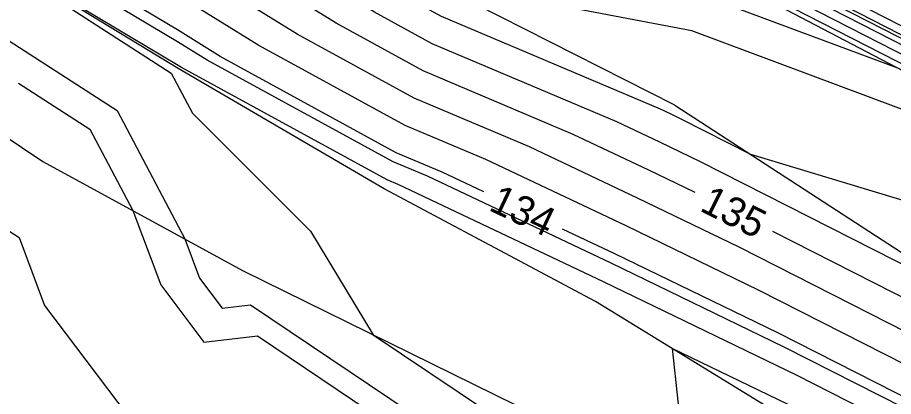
# Model space of a CAD drawing. Extents: x 2354170 to 2357230, y 866100 to 868290.
# Drawn here: x 2354951.5 to 2355011.9, y 867494.3 to 867520.4 of the extents above; entities that cross this region are included whole.
import ezdxf

# ---------------------------------------------------------------- set-up
doc = ezdxf.new("R2010")
doc.units = 0
for name, color, linetype in [('Default', 7, 'Continuous'), ('DTM Contours Major', 7, 'Continuous'), ('DTM Contours Major Text', 7, 'Continuous'), ('DTM Contours Minor', 7, 'Continuous'), ('PH Exist DTM Breakline', 7, 'Continuous')]:
    doc.layers.add(name, color=color, linetype=linetype)

msp = doc.modelspace()

# ---------------------------------------------------------------- linework, layer by layer
at = {"layer": 'Default'}
for points in [[(2354915.996, 867573.854), (2354920.82, 867571.472), (2354923.059, 867570.22), (2354936.119, 867562.499), (2354942.183, 867558.457), (2354953.264, 867552.321), (2354962.84, 867547.202), (2354973.47, 867541.374), (2354978.468, 867538.545), (2354994.885, 867530.1), (2355001.294, 867526.355), (2355007.006, 867522.671), (2355025.264, 867513.335)], [(2354915.741, 867571.716), (2354919.076, 867570.069), (2354925.311, 867566.585), (2354933.727, 867561.609), (2354937.635, 867559.004), (2354954.324, 867549.763), (2354957.971, 867547.813), (2354973.364, 867539.375), (2354974.522, 867538.719), (2354996.738, 867527.292), (2355000.252, 867525.239), (2355003.384, 867523.219), (2355025.388, 867511.967)], [(2354915.614, 867570.647), (2354918.204, 867569.368), (2354926.437, 867564.767), (2354932.531, 867561.164), (2354935.361, 867559.278), (2354954.854, 867548.484), (2354955.537, 867548.119), (2354961.72, 867544.729), (2354971.579, 867538.01), (2354974.624, 867536.104), (2354978.911, 867535.534), (2354997.665, 867525.888), (2354999.731, 867524.68), (2355001.573, 867523.493), (2355025.45, 867511.283)], [(2354915.486, 867569.578), (2354917.332, 867568.666), (2354927.563, 867562.949), (2354931.335, 867560.719), (2354933.087, 867559.552), (2354946.752, 867551.985), (2354951.95, 867547.361), (2354952.893, 867545.721), (2354957.985, 867542.344), (2354967.16, 867536.091), (2354977.882, 867529.378), (2354992.976, 867527.372), (2354998.591, 867524.484), (2354999.21, 867524.122), (2354999.761, 867523.766), (2355025.512, 867510.599)], [(2355023.898, 867504.427), (2355002.064, 867511.013), (2354997.268, 867513.448), (2354996.576, 867513.782), (2354995.842, 867514.13), (2354980.727, 867520.513), (2354978.796, 867521.568), (2354962.328, 867531.785), (2354959.788, 867533.296), (2354947.564, 867539.369), (2354947.485, 867539.402), (2354947.353, 867539.527), (2354944.084, 867545.209), (2354930.579, 867557.223), (2354928.654, 867558.891), (2354923.144, 867563.042), (2354915.588, 867567.264)], [(2355018.011, 867500.651), (2354998.598, 867510.504), (2354995.798, 867511.858), (2354992.828, 867513.263), (2354980.104, 867518.637), (2354976.131, 867520.808), (2354962.37, 867529.345), (2354957.001, 867532.539), (2354946.818, 867537.598), (2354944.892, 867538.407), (2354941.704, 867541.435), (2354940.152, 867544.134), (2354933.738, 867549.838), (2354926.687, 867555.948), (2354916.168, 867563.873)], [(2354998.218, 867508.387), (2354995.021, 867509.933), (2354989.814, 867512.397), (2354979.481, 867516.761), (2354973.466, 867520.048), (2354962.411, 867526.906), (2354954.214, 867531.782), (2354946.072, 867535.826), (2354942.299, 867537.412), (2354936.505, 867542.916), (2354936.109, 867543.106), (2354935.788, 867543.416), (2354924.72, 867553.005), (2354918.083, 867558.005), (2354913.255, 867559.506)], [(2355017.964, 867496.138), (2355001.26, 867504.616), (2354994.243, 867508.009), (2354986.8, 867511.53), (2354978.858, 867514.884), (2354970.8, 867519.287), (2354962.453, 867524.466), (2354951.427, 867531.024), (2354945.326, 867534.055), (2354939.707, 867536.417), (2354935.561, 867540.355), (2354931.026, 867542.538), (2354927.346, 867546.083), (2354922.753, 867550.062), (2354919.999, 867552.137), (2354911.892, 867554.658)], [(2355028.14, 867508.38), (2355025.43, 867509.516), (2355022.157, 867510.504), (2354997.995, 867519.526), (2354982.848, 867522.426), (2354981.139, 867522.653), (2354962.741, 867534.171), (2354961.893, 867534.749), (2354950.187, 867542.514), (2354948.017, 867546.285), (2354940.864, 867552.649)], [(2355015.668, 867495.035), (2355002.591, 867501.672), (2354993.465, 867506.084), (2354983.786, 867510.664), (2354978.235, 867513.008), (2354968.135, 867518.527), (2354962.494, 867522.027), (2354948.641, 867530.267), (2354944.58, 867532.284), (2354937.114, 867535.422), (2354934.617, 867537.794), (2354925.943, 867541.969), (2354921.364, 867546.38), (2354914.847, 867546.408)], [(2354983.658, 867508.432), (2354980.773, 867509.797), (2354977.612, 867511.132), (2354965.47, 867517.767), (2354962.535, 867519.588), (2354945.854, 867529.51), (2354943.834, 867530.513), (2354934.522, 867534.428), (2354933.674, 867535.233), (2354923.356, 867540.199), (2354927.155, 867534.82), (2354934.673, 867527.269), (2354937.851, 867524.087), (2354946.446, 867519.048)], [(2354916.479, 867535.518), (2354931.024, 867521.579), (2354933.318, 867517.05), (2354945.396, 867510.353), (2354948.879, 867507.06), (2354951.623, 867505.293), (2354953.378, 867500.617), (2354960.554, 867491.092), (2354969.496, 867492.114), (2354971.933, 867490.479), (2354979.996, 867480.076), (2354989.873, 867470.58), (2354993.14, 867470.016), (2354991.268, 867468.719), (2354993.648, 867460.016), (2354996.438, 867453.549)], [(2355012.78, 867491.964), (2355011.076, 867492.829), (2355005.252, 867495.784), (2354991.91, 867502.235), (2354977.759, 867508.931), (2354976.989, 867509.256), (2354962.805, 867517.006), (2354962.577, 867517.148), (2354945.281, 867527.436), (2354962.107, 867516.617), (2354963.566, 867513.853), (2354971.699, 867505.718), (2354976.032, 867498.586), (2354983.911, 867493.302), (2354985.029, 867491.86), (2354986.398, 867490.543), (2354987.906, 867490.283), (2355011.271, 867478.502), (2355011.864, 867477.961), (2355017.137, 867475.386)], [(2355008.576, 867521.216), (2355025.326, 867512.651), (2355029.761, 867510.383), (2355033.976, 867508.157), (2355037.08, 867506.506), (2355057.926, 867495.106), (2355058.731, 867494.668), (2355063.003, 867492.332), (2355066.818, 867490.257), (2355089.243, 867477.974), (2355091.546, 867476.688), (2355092.871, 867475.977), (2355096.664, 867473.899)], [(2354951.569, 867515.928), (2354956.502, 867512.756), (2354959.466, 867507.143), (2354961.384, 867502.029), (2354964.35, 867498.093), (2354968.045, 867498.515), (2354977.922, 867491.89), (2354982.513, 867485.968), (2354988.135, 867480.562), (2354994.33, 867479.493), (2355005.255, 867473.984), (2355010.901, 867468.829), (2355013.491, 867467.564), (2355019.104, 867465.423), (2355024.836, 867460.245), (2355027.391, 867457.555)], [(2355076.434, 867457.476), (2355066.558, 867462.592), (2355059.24, 867467.334), (2355046.819, 867474.942), (2355043.187, 867477.166), (2355030.023, 867485.74), (2355016.136, 867492.529), (2355013.372, 867493.932), (2355003.921, 867498.728), (2354992.688, 867504.16), (2354989.081, 867505.866)], [(2355090.238, 867456.051), (2355067.187, 867467.993), (2355054.698, 867476.085), (2355051.655, 867477.949), (2355050.765, 867478.494), (2355027.846, 867493.422), (2355026.207, 867494.223), (2355020.26, 867497.241), (2355003.584, 867505.705)], [(2355031.474, 867480.62), (2355009.423, 867491.399), (2355008.78, 867491.725), (2355006.583, 867492.84), (2354996.649, 867497.643), (2354997.221, 867492.33), (2355009.256, 867486.163), (2355011.355, 867485.087), (2355022.248, 867475.786)]]:
    msp.add_lwpolyline(points, dxfattribs=at)
at = {"layer": 'DTM Contours Major'}
for points in [[(2354998.218, 867508.387), (2354995.021, 867509.933), (2354989.814, 867512.397), (2354979.481, 867516.761), (2354973.466, 867520.048), (2354962.411, 867526.906), (2354954.214, 867531.782), (2354946.072, 867535.826), (2354942.299, 867537.412), (2354936.505, 867542.916), (2354936.109, 867543.106), (2354935.788, 867543.416), (2354924.72, 867553.005), (2354918.083, 867558.005), (2354913.255, 867559.506)], [(2355090.238, 867456.051), (2355067.187, 867467.993), (2355054.698, 867476.085), (2355051.655, 867477.949), (2355050.765, 867478.494), (2355027.846, 867493.422), (2355026.207, 867494.223), (2355020.26, 867497.241), (2355003.584, 867505.705)]]:
    msp.add_lwpolyline(points, dxfattribs=at)
at = {"layer": 'DTM Contours Minor'}
for points in [[(2354915.826, 867572.429), (2354919.657, 867570.537), (2354924.561, 867567.797), (2354934.524, 867561.906), (2354939.151, 867558.822), (2354953.971, 867550.616), (2354959.594, 867547.609), (2354973.399, 867540.041), (2354975.838, 867538.661), (2354996.12, 867528.228), (2355000.599, 867525.611), (2355004.591, 867523.036), (2355025.347, 867512.423), (2355029.92, 867510.085), (2355033.785, 867508.043), (2355036.631, 867506.529), (2355057.963, 867494.863), (2355058.68, 867494.474), (2355063.047, 867492.085), (2355066.414, 867490.254), (2355078.597, 867483.582)], [(2355012.606, 867493.564), (2355004.365, 867497.747), (2354992.428, 867503.518), (2354979.768, 867509.508), (2354977.405, 867510.507), (2354964.582, 867517.513), (2354962.549, 867518.774), (2354944.925, 867529.258), (2354943.586, 867529.923), (2354933.657, 867534.096), (2354933.359, 867534.379), (2354929.728, 867536.127), (2354931.065, 867534.234), (2354933.711, 867531.577), (2354939.618, 867525.662), (2354947.351, 867521.129), (2354958.371, 867514.043), (2354963.043, 867505.194), (2354964.053, 867502.5), (2354965.615, 867500.426), (2354967.562, 867500.649), (2354979.918, 867492.361)], [(2354971.832, 867530.042), (2354980.053, 867524.895), (2354992.242, 867523.274), (2354998.573, 867522.062), (2355012.182, 867516.981), (2355025.554, 867510.143), (2355031.502, 867507.101), (2355031.873, 867506.905), (2355032.146, 867506.76), (2355041.126, 867501.85), (2355052.757, 867493.182), (2355057.188, 867489.919), (2355060.735, 867487.284), (2355064.563, 867484.467), (2355088.693, 867475.249), (2355089.586, 867474.897), (2355092.08, 867473.956), (2355115.438, 867461.16), (2355116.039, 867460.83), (2355116.801, 867460.421), (2355142.218, 867445.706), (2355142.419, 867445.582), (2355149.295, 867441.604)]]:
    msp.add_lwpolyline(points, dxfattribs=at)
at = {"layer": 'PH Exist DTM Breakline'}
for points in [[(2354996.831, 867514.414), (2354981.316, 867522.287), (2354962.291, 867533.976), (2354947.597, 867539.445), (2354936.595, 867543.161), (2354921.358, 867547.975), (2354910.846, 867550.742), (2354910.094, 867549.607)], [(2354991.364, 867500.884), (2354976.789, 867508.652), (2354962.58, 867516.942), (2354943.096, 867528.761), (2354933.188, 867533.916), (2354921.384, 867541.459), (2354914.459, 867546.701), (2354910.094, 867549.607), (2354907.331, 867546.827), (2354914.802, 867536.671), (2354935.793, 867522.253), (2354953.262, 867510.524), (2354967.024, 867503.024), (2354985.838, 867493.756)], [(2354998.987, 867523.883), (2355031.67, 867506.785), (2355063.384, 867490.232), (2355116.195, 867460.277), (2355149.553, 867441.314), (2355183.938, 867421.048), (2355201.572, 867411.115), (2355224.818, 867398.158), (2355251.509, 867383.227), (2355269.376, 867369.298), (2355287.251, 867347.908), (2355294.287, 867327.619), (2355296.523, 867319.456), (2355299.911, 867295.631), (2355302.764, 867267.241), (2355304.13, 867236.824), (2355305.048, 867209.593), (2355306.062, 867178.614), (2355306.867, 867134.639), (2355307.678, 867102.256), (2355309.303, 867062.926), (2355310.069, 867028.808), (2355310.233, 866999.689)], [(2354996.831, 867514.414), (2355027.555, 867494.45), (2355067.458, 867470.316), (2355115.549, 867442.95), (2355151.936, 867423.42), (2355183.801, 867404.746), (2355224.702, 867380.361), (2355253.602, 867357.834), (2355263.9, 867342.784), (2355274.845, 867316.014), (2355275.719, 867309.171), (2355280.403, 867284.339)], [(2355212.697, 867365.916), (2355192.061, 867378.852), (2355162.37, 867398.199), (2355143.22, 867409.85), (2355107.228, 867430.572), (2355065.668, 867454.949), (2355032.96, 867475.375), (2354991.364, 867500.884)]]:
    msp.add_lwpolyline(points, dxfattribs=at)

# ---------------------------------------------------------------- texts
at = {"layer": 'Default'}
for s, rotation, p in [('134', 334.67882, (2354983.913, 867507.205)), ('135', 333.4408, (2354998.455, 867507.172))]:
    msp.add_text(s, height=2, rotation=rotation, dxfattribs=at).set_placement(p)
at = {"layer": 'DTM Contours Major Text'}
msp.add_text('135', height=2, rotation=333.4408, dxfattribs=at).set_placement((2354998.455, 867507.172))

doc.saveas('drawing.dxf')
